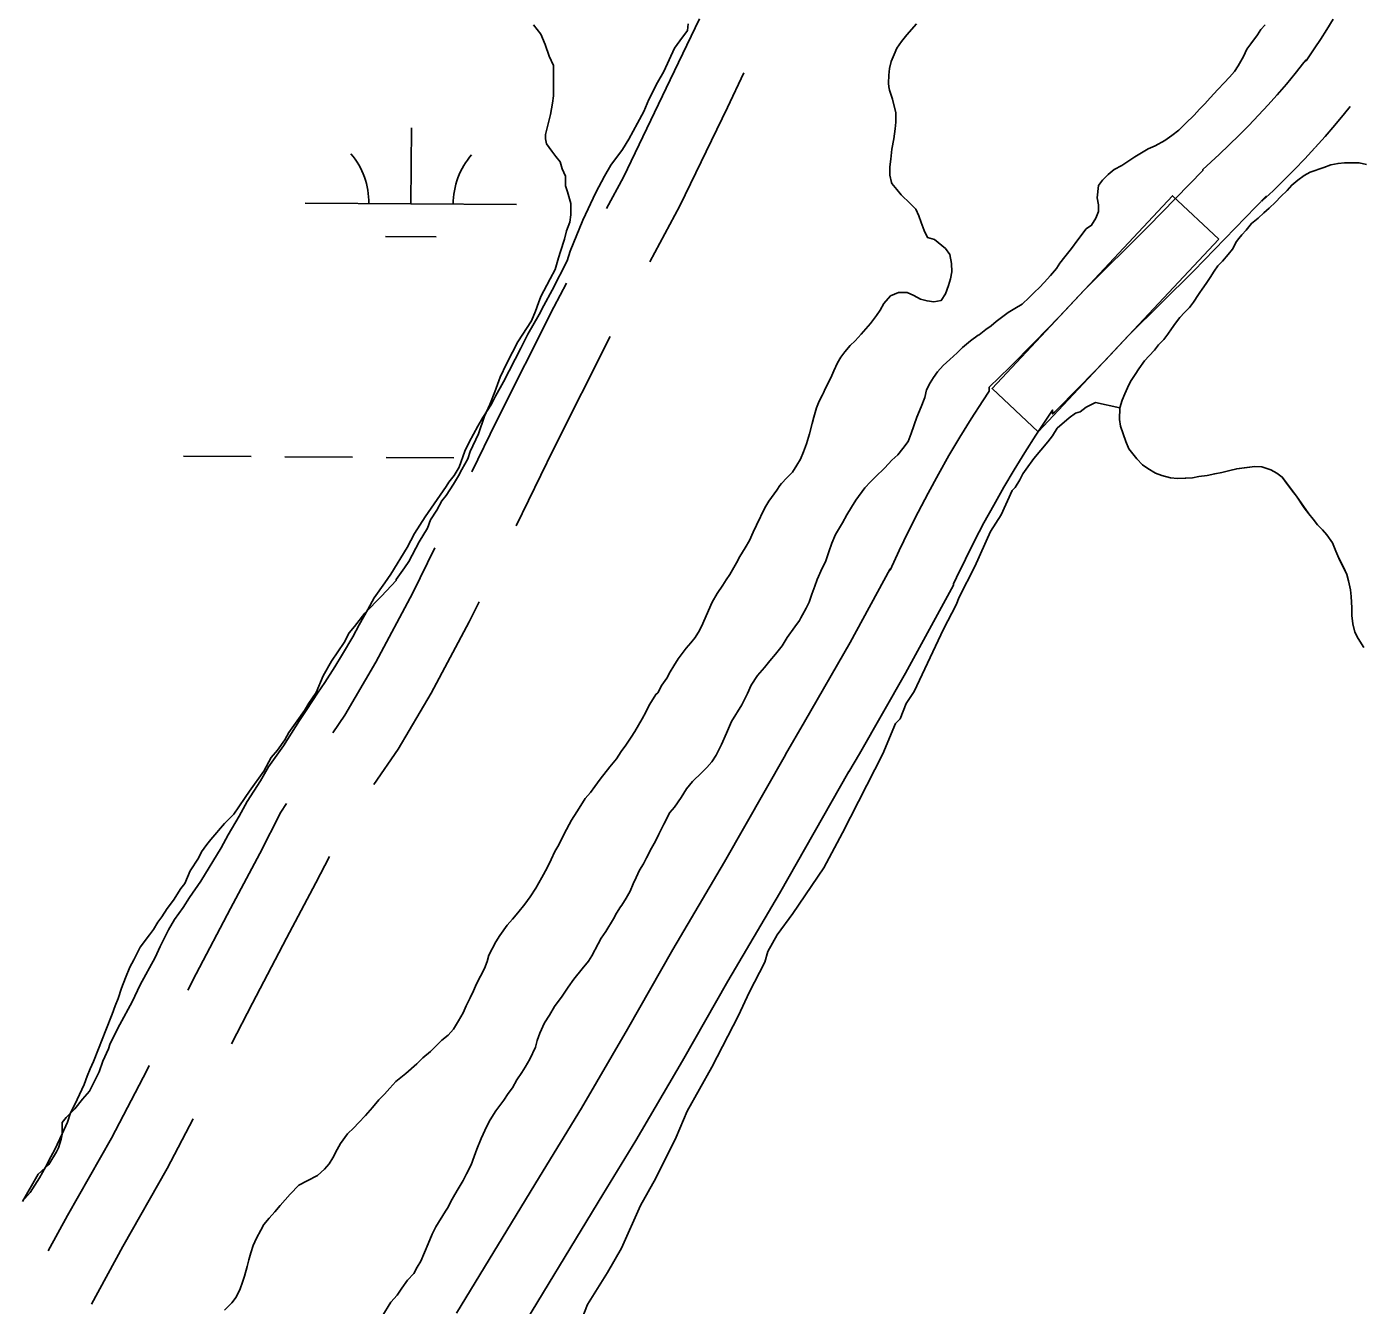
# Model space of a CAD drawing. Extents: x 3172231 to 3210228, y 940198 to 965780.
# Drawn here: x 3178865 to 3179496, y 960948 to 961554 of the extents above; entities that cross this region are included whole.
import ezdxf

# ---------------------------------------------------------------- set-up
doc = ezdxf.new("R2010")
doc.units = 0
for name, color, linetype in [('V-ROAD-CNTR', 7, 'Continuous'), ('V-SITE-VEGE', 7, 'Continuous'), ('V-TOPO-SHOR', 7, 'Continuous'), ('V-WETL-SWMP', 7, 'Continuous')]:
    doc.layers.add(name, color=color, linetype=linetype)

msp = doc.modelspace()

# ---------------------------------------------------------------- linework, layer by layer
at = {"layer": 'V-ROAD-CNTR'}
for points in [[(3179183.285, 961557.165), (3179169.445, 961528.31), (3179147.23, 961482.273), (3179139.268, 961467.388)], [(3179483.157, 961557.019), (3179480.214, 961552.245), (3179477.184, 961547.512), (3179474.491, 961543.451), (3179470.306, 961537.285), (3179470.306, 961537.798), (3179469.329, 961536.534), (3179465.209, 961531.392), (3179461.001, 961526.324), (3179456.705, 961521.329), (3179452.236, 961516.313)], [(3179204.326, 961531.663), (3179196.479, 961515.304), (3179173.978, 961468.673), (3179159.79, 961442.148)], [(3179452.411, 961516.506), (3179447.854, 961511.568), (3179443.305, 961506.806), (3179438.671, 961502.124), (3179433.956, 961497.522), (3179429.14, 961492.983), (3179421.504, 961485.976), (3179421.504, 961485.477), (3179395.821, 961459.09), (3179365.411, 961428.902), (3179365.132, 961428.631), (3179353.441, 961416.144), (3179341.871, 961404.178), (3179330.087, 961392.374), (3179320.347, 961382.842), (3179320.347, 961381.065), (3179317.304, 961376.488), (3179311.827, 961367.933), (3179306.499, 961359.282), (3179301.324, 961350.539), (3179296.302, 961341.709), (3179291.433, 961332.791), (3179286.722, 961323.789), (3179282.168, 961314.707), (3179277.783, 961305.564), (3179273.518, 961296.324), (3179273.518, 961296.864), (3179254.501, 961262.105), (3179233.024, 961224.428), (3179223.993, 961208.999), (3179223.993, 961208.912), (3179195.102, 961158.296), (3179170.665, 961116.81), (3179149.272, 961078.96), (3179127.353, 961041.701), (3179107.517, 961009.132), (3179107.517, 961009.124), (3179068.282, 960944.545)], [(3179491.121, 961515.754), (3179488.457, 961512.43), (3179483.917, 961506.96), (3179479.279, 961501.567), (3179474.634, 961496.355)], [(3179474.459, 961496.162), (3179469.726, 961491.032), (3179464.813, 961485.89), (3179459.811, 961480.836), (3179454.724, 961475.87), (3179449.57, 961471.013), (3179451.504, 961472.788), (3179451.504, 961473.287), (3179417.139, 961437.98), (3179386.453, 961407.52), (3179386.568, 961407.631), (3179375.175, 961395.464), (3179363.271, 961383.152), (3179351.195, 961371.056), (3179350.347, 961370.226), (3179350.347, 961372.003), (3179342.43, 961360.094), (3179337.233, 961351.977), (3179332.181, 961343.774), (3179327.272, 961335.481), (3179322.508, 961327.105), (3179317.891, 961318.647), (3179313.422, 961310.109), (3179309.104, 961301.497), (3179304.929, 961292.79), (3179303.518, 961289.734), (3179303.518, 961289.194), (3179280.693, 961247.477), (3179259.002, 961209.422), (3179253.993, 961200.865), (3179253.993, 961200.952), (3179221.054, 961143.246), (3179196.651, 961101.816), (3179175.262, 961063.972), (3179153.095, 961026.291), (3179137.517, 961000.716), (3179137.517, 961000.724), (3179093.828, 960928.817)], [(3179120.402, 961432.116), (3179114.347, 961420.795), (3179087.091, 961366.478), (3179075.55, 961342.748)], [(3179140.927, 961406.875), (3179113.989, 961353.19), (3179096.523, 961317.278)], [(3179058.045, 961306.782), (3179047.643, 961285.488), (3179030.091, 961252.789), (3179015.384, 961227.621), (3179009.684, 961219.357)], [(3179078.996, 961281.322), (3179074.347, 961271.804), (3179056.267, 961238.123), (3179040.718, 961211.513), (3179029.157, 961194.755)], [(3178987.787, 961185.894), (3178985.138, 961181.679), (3178975.156, 961162.201), (3178961.306, 961136.162), (3178945.097, 961105.166), (3178941.148, 961097.456)], [(3179008.13, 961160.765), (3179001.75, 961148.315), (3178987.842, 961122.166), (3178971.741, 961091.378), (3178961.873, 961072.109)], [(3178922.915, 961061.853), (3178921.888, 961059.849), (3178905.058, 961027.372), (3178884.206, 960990.766), (3178875.092, 960974.049)], [(3178943.593, 961036.531), (3178931.42, 961013.04), (3178910.412, 960976.16), (3178895.526, 960948.856)]]:
    msp.add_lwpolyline(points, dxfattribs=at)
msp.add_lwpolyline([(3179429.034, 961452.986), (3179343.599, 961361.74), (3179321.7, 961382.244), (3179407.135, 961473.49)], close=True, dxfattribs=at)
at = {"layer": 'V-SITE-VEGE'}
for points in [[(3178862.896, 960997.463), (3178870.23, 961010.392), (3178875.28, 961015.017), (3178878.948, 961021.022), (3178879.866, 961022.867), (3178881.236, 961027.018), (3178881.689, 961029.322), (3178881.67, 961034.856), (3178883.505, 961037.168), (3178887.64, 961041.327), (3178891.31, 961045.948), (3178894.525, 961049.646), (3178899.103, 961058.879), (3178900.929, 961063.954), (3178903.592, 961069.727), (3178904.19, 961071.753), (3178906.846, 961077.235), (3178908.913, 961081.276), (3178914.807, 961091.95), (3178918.649, 961100.031), (3178925.723, 961113.014), (3178928.088, 961118.209), (3178931.926, 961126), (3178934.869, 961130.905), (3178938.977, 961136.664), (3178941.92, 961141.276), (3178947.21, 961149.056), (3178956.918, 961164.912), (3178960.16, 961170.97), (3178965.458, 961179.909), (3178969.29, 961186.834), (3178975.466, 961196.633), (3178979.294, 961203.269), (3178986.339, 961213.058), (3178993.984, 961225.166), (3178997.511, 961230.352), (3179002.508, 961238.134), (3179006.033, 961243.031), (3179010.737, 961250.527), (3179014.27, 961256.58), (3179019.271, 961264.654), (3179022.222, 961270.425), (3179026.345, 961277.636), (3179029.294, 961283.116), (3179034.287, 961290.319), (3179037.222, 961294.352), (3179044.873, 961307.037), (3179048.41, 961313.673), (3179053.409, 961321.455), (3179063.395, 961335.859), (3179064.573, 961337.876), (3179067.211, 961341.042), (3179069.566, 961345.081), (3179072.243, 961352.593), (3179074.311, 961356.922), (3179078.438, 961364.422), (3179080.791, 961368.461), (3179084.907, 961374.801), (3179086.681, 961378.551), (3179090.513, 961385.477), (3179098.77, 961401.345), (3179102.021, 961407.987), (3179107.321, 961417.213), (3179109.678, 961421.541), (3179113.512, 961428.754), (3179120.594, 961442.604), (3179122.087, 961447.231), (3179128.016, 961461.962), (3179134.219, 961474.948), (3179138.35, 961482.739), (3179141.295, 961487.931), (3179146.87, 961495.418), (3179149.813, 961500.319), (3179153.939, 961507.821), (3179156.886, 961513.301), (3179159.258, 961519.077), (3179163.389, 961527.156), (3179166.336, 961532.35), (3179171.362, 961543.319), (3179174.002, 961546.774), (3179177.524, 961551.671), (3179177.844, 961554.857)], [(3179363.374, 961371.281), (3179366.288, 961373.425), (3179370.646, 961375.555), (3179382.228, 961373.05)], [(3179126.57, 960939.396), (3179130.271, 960948.766), (3179139.808, 960963.872), (3179146.423, 960975.386), (3179155.285, 960995.561), (3179162.635, 961008.514), (3179172.214, 961027.958), (3179177.387, 961040.207), (3179189.149, 961061.08), (3179201.666, 961085.562), (3179206.829, 961096.365), (3179214.19, 961110.767), (3179215.682, 961115.817), (3179220.094, 961123.737), (3179227.418, 961133.797), (3179242.079, 961155.364), (3179250.908, 961171.922), (3179270.053, 961209.366), (3179275.969, 961223.78), (3179278.157, 961225.928), (3179281.116, 961233.137), (3179284.784, 961238.89), (3179298.792, 961268.422), (3179304.684, 961279.942), (3179306.163, 961283.546), (3179313.528, 961297.946), (3179320.911, 961314.516), (3179326.043, 961322.428), (3179331.212, 961333.956), (3179332.668, 961335.39), (3179334.874, 961338.986), (3179336.347, 961341.865), (3179337.813, 961344.024), (3179341.475, 961349.054), (3179348.055, 961356.951), (3179350.252, 961359.826), (3179352.454, 961363.423), (3179358.287, 961368.432), (3179361.199, 961370.576), (3179363.374, 961371.281)], [(3179382.228, 961373.05), (3179382.037, 961367.631), (3179382.463, 961364.508), (3179384.989, 961357.221), (3179386.457, 961353.684), (3179390.225, 961348.902), (3179392.941, 961346.203), (3179395.448, 961344.335), (3179398.997, 961342.263), (3179402.126, 961341.022), (3179406.089, 961339.996), (3179409.425, 961339.588), (3179416.509, 961340.026), (3179419.633, 961340.661), (3179423.591, 961341.091), (3179427.13, 961341.935), (3179430.462, 961342.572), (3179434.21, 961343.418), (3179437.542, 961344.261), (3179446.083, 961345.331), (3179449.419, 961345.132), (3179453.59, 961343.686), (3179456.513, 961342.236), (3179459.018, 961340.37), (3179465.717, 961331.222), (3179471.578, 961322.905), (3179473.669, 961320.41), (3179475.762, 961317.709), (3179478.062, 961315.424), (3179480.153, 961312.929), (3179482.875, 961309.187), (3179484.345, 961305.233), (3179485.816, 961301.905), (3179489.59, 961294.204), (3179490.434, 961291.29), (3179491.282, 961286.917), (3179491.708, 961283.792), (3179491.933, 961278.375), (3179491.945, 961274.832), (3179492.373, 961270.876), (3179493.428, 961266.919), (3179494.897, 961264.007), (3179497.62, 961259.638)]]:
    msp.add_lwpolyline(points, dxfattribs=at)
at = {"layer": 'V-TOPO-SHOR'}
for points in [[(3179451.033, 961554.427), (3179448.956, 961552.127), (3179447.297, 961549.623), (3179444.184, 961545.445), (3179442.316, 961542.938), (3179440.659, 961539.391), (3179438.173, 961535.006), (3179436.514, 961532.292), (3179434.024, 961529.575), (3179431.531, 961526.857), (3179428.623, 961523.724), (3179424.886, 961519.753), (3179422.393, 961517.035), (3179419.901, 961514.526), (3179417.408, 961511.602), (3179413.253, 961507.628), (3179410.138, 961504.493), (3179406.812, 961501.98), (3179403.484, 961499.678), (3179398.909, 961497.163), (3179395.579, 961495.695), (3179389.341, 961491.922), (3179386.013, 961489.62), (3179383.1, 961487.734), (3179379.566, 961485.848), (3179376.655, 961483.546), (3179373.954, 961480.828), (3179372.086, 961478.324), (3179371.48, 961472.487), (3179372.117, 961469.155), (3179372.125, 961466.027), (3179370.886, 961462.898), (3179368.811, 961459.558), (3179366.317, 961457.882), (3179362.375, 961452.66), (3179359.262, 961448.482), (3179356.149, 961444.513), (3179353.865, 961441.589), (3179352.206, 961439.082), (3179349.3, 961435.74), (3179346.392, 961432.395), (3179344.108, 961430.095), (3179341.823, 961427.795), (3179339.33, 961425.289), (3179336.007, 961422.151), (3179332.47, 961420.056), (3179329.351, 961418.172), (3179323.737, 961413.986), (3179321.243, 961411.893), (3179318.748, 961410.217), (3179315.629, 961407.709), (3179315.213, 961407.498), (3179311.472, 961404.778), (3179307.732, 961401.638), (3179305.237, 961399.132), (3179301.707, 961395.994), (3179298.59, 961393.065), (3179295.888, 961390.141), (3179294.023, 961387.425), (3179292.364, 961384.918), (3179290.707, 961381.58), (3179289.886, 961378.035), (3179288.231, 961373.652), (3179286.164, 961368.645), (3179283.479, 961360.926), (3179282.032, 961357.17), (3179279.541, 961353.83), (3179277.051, 961350.903), (3179274.35, 961348.394), (3179271.028, 961344.632), (3179266.457, 961340.241), (3179264.173, 961338.15), (3179261.472, 961335.226), (3179257.322, 961329.377), (3179255.25, 961326.036), (3179252.968, 961322.485), (3179250.898, 961318.727), (3179247.58, 961313.091), (3179245.925, 961309.126), (3179244.479, 961304.954), (3179242.829, 961300.156), (3179241.379, 961297.233), (3179238.897, 961291.808), (3179237.864, 961288.679), (3179236.416, 961284.923)], [(3179285.976, 961554.802), (3179281.409, 961549.578), (3179278.919, 961546.444), (3179276.637, 961543.311), (3179275.396, 961540.388), (3179273.946, 961537.05), (3179273.125, 961533.714), (3179272.926, 961530.586), (3179272.73, 961526.837), (3179272.945, 961524.961), (3179273.158, 961523.502), (3179274.63, 961519.13), (3179276.109, 961512.677), (3179276.123, 961508.3), (3179275.924, 961505.175), (3179275.314, 961500.378), (3179274.288, 961495.582), (3179273.887, 961490.788), (3179273.272, 961487.245), (3179273.285, 961483.284), (3179274.13, 961479.745), (3179274.339, 961479.327), (3179276.641, 961476.419), (3179278.732, 961473.924), (3179282.914, 961469.769), (3179285.632, 961467.07), (3179287.1, 961463.949), (3179288.151, 961460.825), (3179289.623, 961457.08), (3179291.092, 961453.75), (3179294.43, 961452.719), (3179299.653, 961448.568), (3179301.746, 961445.658), (3179302.593, 961441.492), (3179302.606, 961437.532), (3179301.991, 961434.195), (3179301.166, 961431.068), (3179299.72, 961427.103)], [(3179498.974, 961488.244), (3179495.429, 961489.065), (3179492.304, 961489.055), (3179488.554, 961489.045), (3179485.429, 961488.826), (3179482.097, 961488.191), (3179478.767, 961486.929), (3179472.313, 961484.617), (3179469.401, 961483.149), (3179466.491, 961480.847), (3179463.581, 961478.545), (3179461.295, 961476.038), (3179458.389, 961473.111), (3179455.897, 961470.394), (3179452.779, 961467.674), (3179450.285, 961465.374), (3179447.584, 961462.865), (3179444.467, 961460.354), (3179441.976, 961457.221), (3179439.9, 961454.921), (3179438.446, 961453.252), (3179437.409, 961451.788), (3179435.546, 961448.241), (3179433.469, 961445.734), (3179430.77, 961442.598), (3179428.484, 961440.298), (3179426.825, 961437.794), (3179424.959, 961434.869), (3179423.094, 961431.947), (3179421.226, 961429.231), (3179419.981, 961427.769), (3179419.358, 961426.724), (3179417.079, 961423.175), (3179415.211, 961420.668), (3179412.719, 961418.159), (3179410.642, 961415.862), (3179408.565, 961413.146), (3179406.699, 961410.43), (3179404.832, 961407.924), (3179402.964, 961405.417), (3179401.094, 961403.535), (3179400.471, 961402.908), (3179398.604, 961400.401), (3179396.111, 961397.686), (3179393.828, 961395.386), (3179391.131, 961391.626), (3179389.472, 961388.912), (3179387.19, 961385.57), (3179385.74, 961382.647), (3179384.499, 961379.727), (3179383.258, 961376.804), (3179382.228, 961373.05), (3179382.037, 961367.631), (3179382.463, 961364.506), (3179383.936, 961360.344), (3179384.989, 961357.221), (3179386.457, 961353.684), (3179390.223, 961348.902)], [(3179299.72, 961427.103), (3179297.648, 961423.972), (3179294.107, 961423.335), (3179290.979, 961423.742), (3179287.852, 961424.566), (3179284.721, 961426.222), (3179281.589, 961427.67), (3179277.422, 961427.658), (3179273.676, 961426.188), (3179270.563, 961422.428), (3179268.695, 961419.294), (3179267.036, 961416.789), (3179264.13, 961413.029), (3179262.055, 961410.52), (3179259.772, 961408.014), (3179256.864, 961404.878), (3179254.578, 961402.578), (3179252.088, 961399.654), (3179250.22, 961397.147), (3179248.561, 961394.431), (3179246.906, 961390.675), (3179245.458, 961387.337), (3179242.765, 961382.119), (3179241.938, 961380.241), (3179241.524, 961379.198), (3179239.867, 961376.276), (3179238.626, 961373.144), (3179237.389, 961368.766), (3179236.568, 961365.636), (3179235.331, 961360.84), (3179233.887, 961356.042), (3179232.441, 961352.288), (3179230.993, 961348.74), (3179229.337, 961346.025), (3179227.264, 961342.685), (3179224.563, 961339.967), (3179222.07, 961337.249), (3179221.239, 961336.414), (3179219.789, 961334.118), (3179216.053, 961328.895), (3179214.187, 961325.764), (3179210.255, 961317.623), (3179208.598, 961314.285), (3179206.944, 961310.32), (3179204.871, 961306.771), (3179202.383, 961302.804), (3179200.726, 961299.672), (3179197.617, 961294.243), (3179195.958, 961291.738), (3179194.299, 961289.232), (3179191.602, 961285.265), (3179189.325, 961281.089), (3179186.427, 961274.619), (3179184.77, 961271.072), (3179183.322, 961267.734), (3179181.249, 961264.392), (3179179.175, 961261.885), (3179176.889, 961259.376), (3179173.156, 961254.365), (3179171.081, 961251.022), (3179169.424, 961248.102), (3179167.765, 961245.177), (3179165.484, 961241.837), (3179163.62, 961238.288), (3179162.582, 961237.45), (3179161.337, 961235.363), (3179159.471, 961232.441), (3179157.814, 961229.1), (3179156.157, 961225.969), (3179152.635, 961219.915), (3179150.976, 961217.199), (3179148.488, 961213.441), (3179146.204, 961210.517), (3179143.923, 961206.968), (3179140.81, 961203.205), (3179136.243, 961197.356), (3179133.754, 961193.805), (3179131.68, 961191.09), (3179129.187, 961188.165), (3179127.115, 961184.825), (3179125.249, 961181.9), (3179122.761, 961177.933), (3179119.238, 961171.461), (3179116.754, 961166.245), (3179114.888, 961163.114), (3179113.024, 961159.356), (3179111.163, 961155.391), (3179108.677, 961150.797), (3179105.775, 961145.788), (3179103.079, 961141.612), (3179100.589, 961138.27), (3179097.267, 961134.092), (3179094.777, 961131.165), (3179092.284, 961128.241), (3179088.758, 961123.436), (3179086.892, 961120.305), (3179083.578, 961114.042), (3179082.755, 961111.121)], [(3179390.223, 961348.902), (3179392.941, 961346.203), (3179395.448, 961344.335), (3179398.997, 961342.263), (3179402.126, 961341.022), (3179406.089, 961339.993), (3179409.425, 961339.588), (3179413.384, 961339.807), (3179416.509, 961340.026), (3179419.633, 961340.661), (3179423.591, 961341.091), (3179427.13, 961341.935), (3179430.462, 961342.572), (3179434.21, 961343.418), (3179437.542, 961344.261), (3179441.083, 961344.69), (3179446.083, 961345.331), (3179449.419, 961345.132), (3179453.59, 961343.686), (3179456.513, 961342.236), (3179459.02, 961340.37), (3179461.113, 961337.458), (3179463.833, 961333.716), (3179465.717, 961331.222), (3179469.485, 961325.815), (3179471.578, 961322.905), (3179473.669, 961320.41), (3179475.762, 961317.709), (3179478.062, 961315.424), (3179480.153, 961312.929), (3179482.875, 961309.187), (3179484.345, 961305.233), (3179485.816, 961301.905), (3179488.122, 961297.325), (3179489.59, 961294.204), (3179490.434, 961291.29), (3179491.282, 961286.917), (3179491.708, 961283.792), (3179491.933, 961278.375), (3179491.945, 961274.832), (3179492.373, 961270.876), (3179493.428, 961266.919), (3179494.897, 961264.007), (3179497.62, 961259.638)], [(3179236.416, 961284.923), (3179235.179, 961281.169), (3179233.729, 961278.246), (3179232.073, 961275.115), (3179231.243, 961273.655), (3179230.623, 961272.401), (3179228.339, 961269.477), (3179224.812, 961264.463), (3179222.324, 961260.496), (3179219.211, 961256.527), (3179216.512, 961253.394), (3179214.022, 961250.26), (3179210.7, 961246.498), (3179207.798, 961241.905), (3179205.934, 961237.94), (3179203.243, 961232.512), (3179198.473, 961224.578), (3179195.991, 961219.153), (3179193.716, 961213.726), (3179191.231, 961208.719), (3179189.157, 961205.585), (3179186.664, 961202.87), (3179184.381, 961200.57), (3179180.019, 961196.179), (3179177.113, 961192.836), (3179174.624, 961188.661), (3179171.513, 961184.065), (3179169.23, 961181.556), (3179166.33, 961176.131), (3179164.052, 961171.33), (3179162.396, 961167.99), (3179160.53, 961164.65), (3179158.252, 961160.058), (3179156.802, 961157.345), (3179154.937, 961154.213), (3179153.282, 961150.875), (3179151.832, 961147.744), (3179150.384, 961144.403), (3179148.518, 961141.063), (3179146.446, 961137.723), (3179145.823, 961136.887), (3179143.957, 961133.965), (3179142.507, 961131.251), (3179138.985, 961125.195), (3179136.701, 961122.064), (3179135.251, 961119.35), (3179132.351, 961113.714), (3179130.693, 961111.207), (3179127.786, 961107.656), (3179123.842, 961102.643), (3179121.147, 961098.882), (3179118.243, 961094.707), (3179114.714, 961089.693), (3179112.228, 961085.726), (3179109.946, 961081.968), (3179107.671, 961077.167), (3179106.432, 961073.62), (3179105.609, 961070.493), (3179102.916, 961064.857), (3179100.845, 961061.101), (3179099.184, 961058.594), (3179096.905, 961055.045), (3179094.832, 961051.287), (3179092.757, 961048.571), (3179090.683, 961045.438), (3179086.947, 961040.424), (3179084.252, 961036.042), (3179082.595, 961033.117), (3179079.904, 961027.274), (3179077.838, 961022.267), (3179076.599, 961018.72), (3179075.153, 961014.757), (3179073.082, 961010.583), (3179071.423, 961007.452), (3179069.144, 961003.485), (3179067.485, 961000.771), (3179065.621, 960997.429), (3179064.38, 960994.715), (3179063.135, 960992.837), (3179058.574, 960985.53), (3179056.711, 960981.981), (3179054.849, 960977.391), (3179051.333, 960969.252), (3179049.676, 960966.33), (3179048.017, 960963.405), (3179045.109, 960960.272), (3179042.411, 960956.512), (3179040.13, 960953.169), (3179037.224, 960949.827), (3179032.87, 960942.935)], [(3179082.755, 961111.121), (3179081.514, 961107.783), (3179077.787, 961100.48), (3179076.339, 961097.14), (3179074.682, 961093.799), (3179072.818, 961090.043), (3179071.37, 961086.705), (3179069.298, 961082.947), (3179066.809, 961078.98), (3179064.319, 961076.262), (3179061.409, 961073.753), (3179058.294, 961070.825), (3179056.008, 961068.527), (3179052.266, 961065.387), (3179049.565, 961062.67), (3179044.371, 961058.07), (3179039.589, 961054.304), (3179036.683, 961051.168), (3179034.191, 961048.244), (3179031.492, 961045.526), (3179028.585, 961041.973), (3179025.264, 961038.212), (3179021.94, 961034.659), (3179019.654, 961032.359), (3179016.748, 961029.433), (3179013.426, 961024.837), (3179011.769, 961022.123), (3179009.699, 961018.156), (3179008.04, 961015.234), (3179005.756, 961012.725), (3179002.43, 961009.799), (3178997.646, 961007.282), (3178993.694, 961005.186), (3178989.538, 961001.004), (3178987.255, 960998.289), (3178984.762, 960995.571), (3178982.272, 960992.647), (3178979.573, 960989.511), (3178977.08, 960986.586), (3178975.63, 960983.873), (3178973.56, 960980.115), (3178972.112, 960976.568), (3178970.873, 960973.229), (3178970.049, 960969.893), (3178969.226, 960966.766), (3178967.989, 960962.176), (3178966.957, 960959.256), (3178965.925, 960956.127), (3178964.061, 960952.162), (3178961.986, 960949.446), (3178958.456, 960946.1)]]:
    msp.add_lwpolyline(points, dxfattribs=at)
at = {"layer": 'V-WETL-SWMP'}
for p, q in [((3179046.72, 961469.625), (3179046.965, 961505.624)), ((3178996.721, 961469.965), (3179096.718, 961469.284)), ((3179034.615, 961454.276), (3179058.614, 961454.112)), ((3178939.061, 961350.284), (3178971.06, 961350.066)), ((3178987.06, 961349.957), (3179019.059, 961349.739)), ((3179035.058, 961349.63), (3179067.058, 961349.413))]:
    msp.add_line(p, q, dxfattribs=at)
for points in [[(3179104.734, 961554.413), (3179108.213, 961549.969), (3179110.209, 961545.026), (3179112.206, 961539.588), (3179114.2, 961535.14), (3179114.211, 961531.675), (3179114.223, 961527.716), (3179114.246, 961520.787), (3179113.762, 961517.321), (3179112.789, 961511.873), (3179110.344, 961502.461), (3179110.351, 961500.481), (3179110.853, 961498.008), (3179113.339, 961494.552), (3179115.327, 961492.083), (3179117.314, 961489.615), (3179118.315, 961486.153), (3179119.811, 961482.693), (3179119.825, 961478.239), (3179120.825, 961475.272), (3179122.327, 961469.833), (3179122.344, 961464.388), (3179121.86, 961460.922), (3179120.388, 961456.958), (3179119.411, 961452.995), (3179117.45, 961447.05), (3179116.47, 961444.077), (3179115.002, 961438.628), (3179112.542, 961434.165), (3179111.066, 961431.191), (3179108.114, 961425.737), (3179107.134, 961422.764), (3179105.661, 961418.8), (3179103.696, 961414.339), (3179097.293, 961404.42), (3179094.834, 961399.463), (3179091.882, 961394.009), (3179088.933, 961387.565), (3179086.48, 961380.628), (3179084.024, 961374.681), (3179081.567, 961369.229), (3179078.624, 961360.805), (3179074.691, 961352.379), (3179073.712, 961348.911), (3179070.758, 961343.952), (3179069.283, 961340.977), (3179066.821, 961337.01), (3179063.374, 961331.555), (3179061.402, 961329.074), (3179058.941, 961324.611), (3179055.986, 961320.147), (3179054.514, 961316.183), (3179050.575, 961309.736), (3179045.655, 961300.317), (3179043.685, 961297.341), (3179039.743, 961291.884), (3179039.744, 961291.389), (3179032.839, 961283.942), (3179024.945, 961275.998), (3179020.016, 961269.548), (3179017.551, 961266.571), (3179015.09, 961262.108), (3179009.179, 961253.18)], [(3179009.179, 961253.18), (3179005.242, 961246.239), (3179001.802, 961238.308), (3178998.353, 961233.348), (3178996.385, 961229.877), (3178992.936, 961224.917), (3178988.994, 961219.46), (3178987.025, 961215.989), (3178983.576, 961211.028), (3178980.618, 961207.554), (3178977.173, 961201.109), (3178970.274, 961191.683), (3178968.304, 961188.707), (3178965.348, 961184.243), (3178962.885, 961180.771), (3178958.444, 961176.302), (3178952.034, 961168.857), (3178950.062, 961166.376), (3178947.598, 961162.904), (3178946.123, 961159.929), (3178942.182, 961153.977), (3178939.727, 961148.03), (3178937.755, 961145.549), (3178934.307, 961140.094), (3178931.35, 961136.125), (3178928.888, 961132.157), (3178926.916, 961129.676), (3178924.948, 961126.205), (3178922.976, 961123.724), (3178918.54, 961117.771), (3178915.589, 961111.822), (3178913.621, 961108.351), (3178911.657, 961103.396), (3178909.693, 961098.44), (3178908.224, 961093.486), (3178906.75, 961090.016), (3178905.278, 961086.052), (3178902.332, 961078.618), (3178898.895, 961069.698), (3178896.44, 961063.751), (3178894.966, 961060.282), (3178893.492, 961056.813), (3178892.02, 961052.848), (3178887.595, 961043.43), (3178885.628, 961039.464), (3178884.157, 961035.005), (3178881.7, 961029.553), (3178878.259, 961022.118), (3178876.29, 961018.647), (3178873.831, 961013.69), (3178870.878, 961008.731), (3178866.445, 961001.787), (3178863.98, 960998.81)]]:
    msp.add_lwpolyline(points, dxfattribs=at)
for centre, start, end in [((3178991.481, 961470.475), 358.838166, 40.381824), ((3179101.964, 961469.723), 138.838162, 180.38182)]:
    msp.add_arc(centre, 35.246, start, end, dxfattribs=at)

doc.saveas('drawing.dxf')
